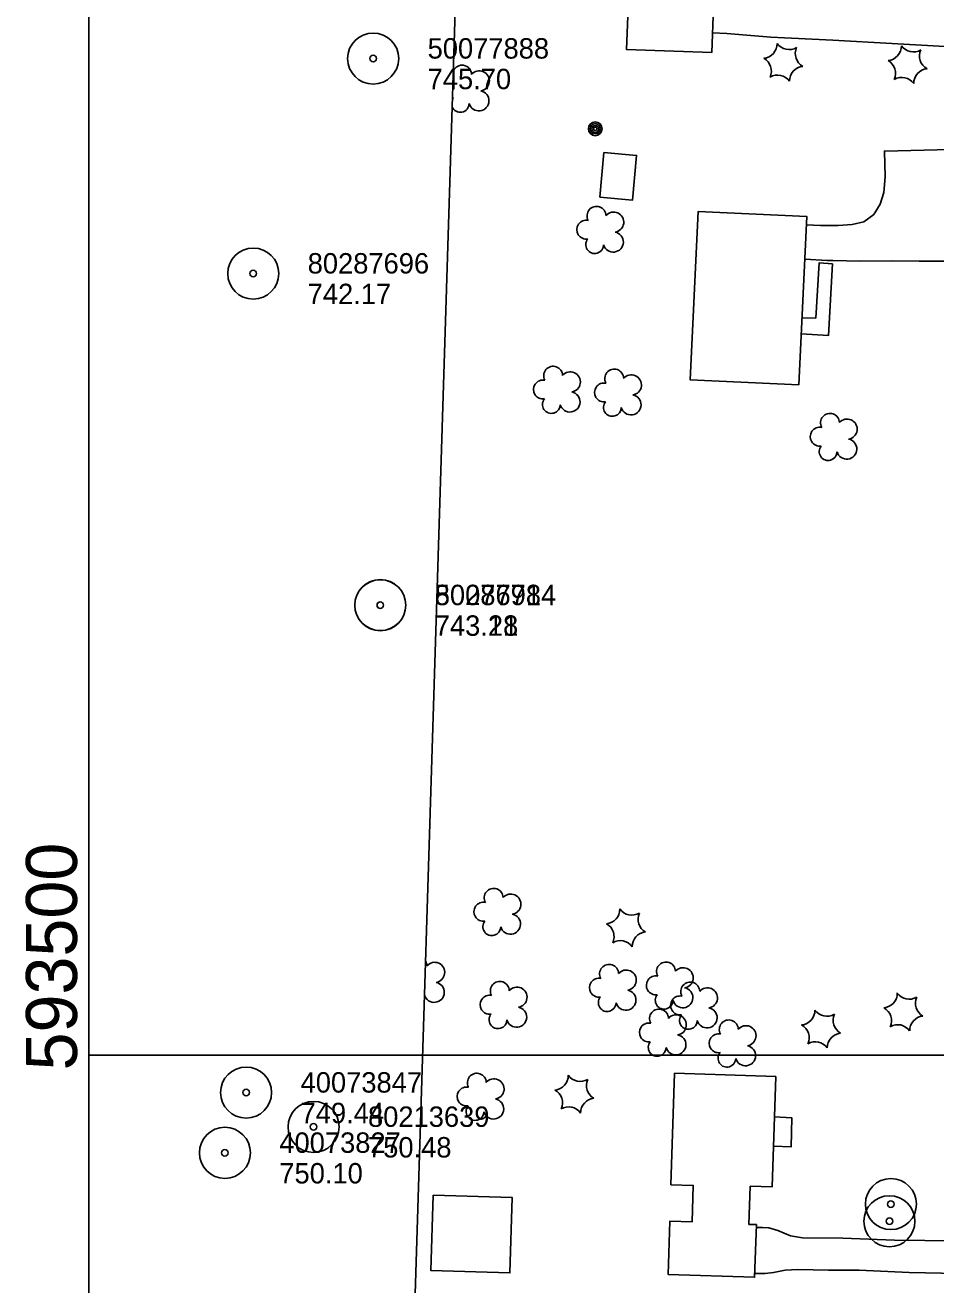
# Model space of a CAD drawing. Extents: x 591954 to 597000, y 198576 to 213500.
# Drawn here: x 593481.3 to 593749, y 199932.5 to 200302.8 of the extents above; entities that cross this region are included whole.
import ezdxf

# ---------------------------------------------------------------- set-up
doc = ezdxf.new("R2010")
doc.units = 0
for name, color, linetype in [('Level 10', 7, 'Continuous'), ('Level 12', 7, 'Continuous'), ('Level 14', 7, 'Continuous'), ('Level 17', 7, 'Continuous'), ('Level 18', 7, 'Continuous'), ('Level 4', 7, 'Continuous'), ('Level 6', 7, 'Continuous')]:
    doc.layers.add(name, color=color, linetype=linetype)

msp = doc.modelspace()

# ---------------------------------------------------------------- linework, layer by layer
at = {"layer": 'Level 10'}
for p, q in [((593500, 200000), (593500, 201500)), ((593500, 199500), (593500, 201000)), ((593500, 200000), (595000, 200000)), ((593500, 200000), (595000, 200000))]:
    msp.add_line(p, q, dxfattribs=at)
at = {"layer": 'Level 12'}
for points in [[(593711.12, 200323.72), (593713.23, 200378.44), (593677.16, 200379.83), (593675.84, 200345.74), (593663.9, 200346.2), (593662.98, 200322.55), (593659.1, 200322.7), (593658.06, 200295.66), (593683.13, 200294.7), (593684.16, 200321.52), (593680.35, 200321.67), (593680.48, 200324.9), (593711.12, 200323.72)], [(593651.44, 200265.39), (593650.24, 200252.26), (593659.84, 200251.38), (593661.04, 200264.51), (593651.44, 200265.39)], [(593708.67, 200197.02), (593711.07, 200246.5), (593679.14, 200248.05), (593676.74, 200198.57), (593708.67, 200197.02)], [(593671.09, 199961.93), (593672.17, 199994.71), (593701.93, 199993.72), (593700.85, 199961.26), (593694.41, 199961.47), (593694.04, 199950.28), (593696.22, 199950.21), (593695.71, 199934.73), (593670.27, 199935.57), (593670.78, 199951.21), (593677.33, 199950.99), (593677.69, 199961.71), (593671.09, 199961.93)], [(593601.21, 199958.9), (593624.48, 199958.17), (593623.79, 199936), (593600.51, 199936.74), (593601.21, 199958.9)]]:
    msp.add_lwpolyline(points, dxfattribs=at)
at = {"layer": 'Level 14'}
for centre, radius in [((593648.87, 200272.31), 2.02), ((593648.86, 200272.32), 1.52), ((593648.87, 200272.28), 1.01), ((593648.87, 200272.29), 0.502)]:
    msp.add_circle(centre, radius, dxfattribs=at)
at = {"layer": 'Level 17'}
for points in [[(593866.96, 200274.22), (593864.09, 200279.6), (593860.24, 200284.11), (593856.12, 200286.98), (593851.42, 200289.26), (593846.21, 200290.38), (593838.2, 200290.98), (593828.52, 200291.8), (593816.67, 200292.47), (593804.11, 200293.38), (593792.46, 200294.15), (593770.39, 200295.74), (593751.68, 200296.46), (593736.03, 200297.38), (593718.66, 200298.33), (593700.52, 200299.26), (593687.58, 200300.3), (593683.36, 200300.55)], [(593753.28, 200266.27), (593733.85, 200265.78), (593734.03, 200258.16), (593733.7, 200253.61), (593732.61, 200250.14), (593730.76, 200247.14), (593727.77, 200245), (593724.37, 200244.17), (593720.22, 200243.88), (593715.03, 200243.93), (593710.95, 200244.04)], [(593718.64, 200232.66), (593717.43, 200211.6), (593709.4, 200212.01)], [(593718.64, 200232.66), (593714.72, 200232.92), (593713.7, 200216.66), (593709.63, 200216.78)], [(593710.47, 200234.01), (593717.06, 200233.59), (593718.69, 200233.56)], [(593718.69, 200233.56), (593726.72, 200233.43), (593735.86, 200233.53), (593744.07, 200233.39), (593753.05, 200233.41), (593762.64, 200233.24), (593772.18, 200233.02), (593781.6, 200232.77), (593788.34, 200232.7), (593797.7, 200232.61), (593808.84, 200232.42), (593819.02, 200232.28), (593827.45, 200232.21), (593835.4, 200232.49), (593841.95, 200232.29), (593845.27, 200231.64), (593850.51, 200229.3), (593856.36, 200226.21), (593861.5, 200222.99), (593865.16, 200220.61)], [(593701.25, 199973.24), (593706.45, 199973.04), (593706.62, 199981.6), (593701.53, 199981.87)], [(593854.99, 199957.33), (593850.54, 199954.36), (593845.34, 199951.1), (593840.34, 199948.18), (593836.66, 199946.42), (593832.92, 199945.25), (593829.65, 199944.71), (593826.52, 199944.48), (593821.94, 199944.37), (593814.89, 199944.23), (593807.13, 199944.11), (593797.54, 199944.01), (593788.01, 199944.25), (593777.8, 199944.63), (593768.29, 199944.99), (593754.64, 199945.43), (593736.8, 199945.66), (593721.67, 199946.19), (593709.78, 199946.32), (593706.23, 199946.87), (593702.51, 199948.46), (593699.85, 199949.29), (593698.02, 199949.36), (593696.19, 199949.37)], [(593853.46, 199921.83), (593850.32, 199925.44), (593846.5, 199928.07), (593842.2, 199930.71), (593838.14, 199932.55), (593834.12, 199933.77), (593829.9, 199934.41), (593826.14, 199934.66), (593821.07, 199934.75), (593813.55, 199934.84), (593805.51, 199935.07), (593795.36, 199935.33), (593785.51, 199935.48), (593775.65, 199935.7), (593767.49, 199935.49), (593755.4, 199935.82), (593741.1, 199936.08), (593726.45, 199936.82), (593717.4, 199936.82), (593708.4, 199936.97), (593704.69, 199936.82), (593701.27, 199936.1), (593698.81, 199935.79), (593695.74, 199935.85)]]:
    msp.add_lwpolyline(points, dxfattribs=at)
at = {"layer": 'Level 18'}
for centre, radius, start, end in [((593698.03, 200297.34), 4.3, 275.2113, 0.9762), ((593705.85, 200299.89), 4.3, 215.2113, 300.9762), ((593711.97, 200294.4), 4.3, 155.2113, 240.9762), ((593734.54, 200296.65), 4.3, 275.2113, 0.9762), ((593742.36, 200299.2), 4.3, 215.2113, 300.9762), ((593748.47, 200293.71), 4.3, 155.2113, 240.9762), ((593696.34, 200289.29), 4.3, 335.2113, 60.9762), ((593732.85, 200288.61), 4.3, 335.2113, 60.9762), ((593609.74, 200288.25), 2.78, 1.3946, 159.6565), ((593614.79, 200286.39), 2.97, 278.4237, 139.6575), ((593702.46, 200283.8), 4.3, 35.2113, 120.9762), ((593710.27, 200286.36), 4.3, 95.2113, 180.9762), ((593746.78, 200285.67), 4.3, 95.2113, 180.9762), ((593606.74, 200284.17), 2.78, 78.0716, 83.2871), ((593609.74, 200288.25), 2.78, 196.7728, 209.1675), ((593738.96, 200283.12), 4.3, 35.2113, 120.9762), ((593609.21, 200279.77), 2.61, 140.7797, 152.8293), ((593606.74, 200284.17), 2.78, 273.1422, 279.0826), ((593614.67, 200280.54), 2.97, 196.0745, 79.0477), ((593609.21, 200279.77), 2.61, 203.6, 358.7123), ((593649.25, 200246.74), 2.78, 1.3946, 209.1675), ((593654.29, 200244.88), 2.97, 278.4237, 139.6575), ((593646.25, 200242.66), 2.78, 78.0716, 279.0826), ((593648.71, 200238.26), 2.61, 140.7797, 358.7123), ((593654.18, 200239.03), 2.97, 196.0745, 79.0477), ((593636.51, 200199.74), 2.78, 1.3946, 209.1675), ((593641.55, 200197.89), 2.97, 278.4237, 139.6575), ((593654.45, 200198.89), 2.78, 1.3946, 209.1675), ((593659.49, 200197.03), 2.97, 278.4237, 139.6575), ((593633.51, 200195.67), 2.78, 78.0716, 279.0826), ((593651.45, 200194.81), 2.78, 78.0716, 279.0826), ((593635.97, 200191.27), 2.61, 140.7797, 358.7123), ((593641.44, 200192.03), 2.97, 196.0745, 79.0477), ((593653.91, 200190.41), 2.61, 140.7797, 358.7123), ((593659.38, 200191.18), 2.97, 196.0745, 79.0477), ((593717.85, 200185.89), 2.78, 1.3946, 209.1675), ((593714.85, 200181.81), 2.78, 78.0716, 279.0826), ((593722.89, 200184.03), 2.97, 278.4237, 139.6575), ((593722.78, 200178.18), 2.97, 196.0745, 79.0477), ((593717.31, 200177.41), 2.61, 140.7797, 358.7123), ((593619.01, 200046.25), 2.78, 1.3946, 209.1675), ((593624.06, 200044.39), 2.97, 278.4237, 139.6575), ((593616.01, 200042.17), 2.78, 78.0716, 279.0826), ((593623.95, 200038.54), 2.97, 196.0745, 79.0477), ((593651.81, 200042.92), 4.3, 275.2113, 0.9762), ((593659.62, 200045.47), 4.3, 215.2113, 300.9762), ((593665.74, 200039.98), 4.3, 155.2113, 240.9762), ((593618.48, 200037.77), 2.61, 140.7797, 358.7123), ((593650.11, 200034.87), 4.3, 335.2113, 60.9762), ((593664.04, 200031.94), 4.3, 95.2113, 180.9762), ((593656.23, 200029.38), 4.3, 35.2113, 120.9762), ((593596.61, 200026.2), 2.78, 1.3946, 31.3278), ((593601.66, 200024.34), 2.97, 278.4237, 139.6575), ((593652.94, 200023.91), 2.78, 1.3946, 209.1675), ((593657.98, 200022.06), 2.97, 278.4237, 139.6575), ((593669.67, 200024.61), 2.78, 1.3946, 209.1675), ((593674.71, 200022.75), 2.97, 278.4237, 139.6575), ((593601.55, 200018.49), 2.97, 196.0745, 79.0477), ((593620.83, 200018.9), 2.78, 1.3946, 209.1675), ((593649.94, 200019.84), 2.78, 78.0716, 279.0826), ((593666.67, 200020.53), 2.78, 78.0716, 279.0826), ((593676.79, 200018.71), 2.78, 1.3946, 209.1675), ((593596.08, 200017.73), 2.61, 352.6956, 358.7123), ((593625.87, 200017.05), 2.97, 278.4237, 139.6575), ((593657.87, 200016.2), 2.97, 196.0745, 79.0477), ((593669.13, 200016.13), 2.61, 140.7797, 358.7123), ((593674.6, 200016.9), 2.97, 196.0745, 79.0477), ((593681.83, 200016.85), 2.97, 278.4237, 139.6575), ((593733.34, 200018.21), 4.3, 275.2113, 0.9762), ((593741.16, 200020.76), 4.3, 215.2113, 300.9762), ((593617.83, 200014.83), 2.78, 78.0716, 279.0826), ((593625.76, 200011.19), 2.97, 196.0745, 79.0477), ((593652.4, 200015.44), 2.61, 140.7797, 358.7123), ((593673.79, 200014.63), 2.78, 78.0716, 279.0826), ((593681.72, 200011), 2.97, 196.0745, 79.0477), ((593731.65, 200010.16), 4.3, 335.2113, 60.9762), ((593747.27, 200015.27), 4.3, 155.2113, 240.9762), ((593620.29, 200010.43), 2.61, 140.7797, 358.7123), ((593667.62, 200010.76), 2.78, 1.3946, 209.1675), ((593672.66, 200008.9), 2.97, 278.4237, 139.6575), ((593676.25, 200010.24), 2.61, 140.7797, 358.7123), ((593688.11, 200007.57), 2.78, 1.3946, 209.1675), ((593709.14, 200013.19), 4.3, 275.2113, 0.9762), ((593716.96, 200015.74), 4.3, 215.2113, 300.9762), ((593723.08, 200010.25), 4.3, 155.2113, 240.9762), ((593745.58, 200007.22), 4.3, 95.2113, 180.9762), ((593664.62, 200006.68), 2.78, 78.0716, 279.0826), ((593693.15, 200005.71), 2.97, 278.4237, 139.6575), ((593707.45, 200005.14), 4.3, 335.2113, 60.9762), ((593737.76, 200004.67), 4.3, 35.2113, 120.9762), ((593667.08, 200002.28), 2.61, 140.7797, 358.7123), ((593672.55, 200003.05), 2.97, 196.0745, 79.0477), ((593685.11, 200003.5), 2.78, 78.0716, 279.0826), ((593713.56, 199999.65), 4.3, 35.2113, 120.9762), ((593721.38, 200002.2), 4.3, 95.2113, 180.9762), ((593687.57, 199999.1), 2.61, 140.7797, 358.7123), ((593693.04, 199999.86), 2.97, 196.0745, 79.0477), ((593614.08, 199991.92), 2.78, 1.3946, 209.1675), ((593619.12, 199990.07), 2.97, 278.4237, 139.6575), ((593636.64, 199994.04), 4.3, 275.2113, 0.9762), ((593644.45, 199996.59), 4.3, 215.2113, 300.9762), ((593650.57, 199991.1), 4.3, 155.2113, 240.9762), ((593611.08, 199987.85), 2.78, 78.0716, 279.0826), ((593634.94, 199986), 4.3, 335.2113, 60.9762), ((593613.54, 199983.45), 2.61, 140.7797, 358.7123), ((593619.01, 199984.21), 2.97, 196.0745, 79.0477), ((593641.06, 199980.51), 4.3, 35.2113, 120.9762), ((593648.88, 199983.06), 4.3, 95.2113, 180.9762)]:
    msp.add_arc(centre, radius, start, end, dxfattribs=at)
at = {"layer": 'Level 4'}
msp.add_lwpolyline([(593584.77, 199571.41), (593613.48, 200492.57), (593612.63, 200492.46)], dxfattribs=at)
at = {"layer": 'Level 6'}
for centre, radius in [((593583.61, 200292.95), 7.5), ((593583.61, 200292.95), 7.5), ((593583.61, 200292.95), 0.96), ((593583.61, 200292.95), 0.96), ((593548.36, 200229.77), 7.5), ((593548.36, 200229.77), 7.5), ((593548.36, 200229.77), 0.96), ((593548.36, 200229.77), 0.96), ((593585.7, 200132.29), 7.5), ((593585.7, 200132.29), 7.5), ((593585.71, 200132.28), 7.5), ((593585.71, 200132.28), 7.5), ((593585.7, 200132.29), 0.96), ((593585.7, 200132.29), 0.96), ((593585.71, 200132.28), 0.96), ((593585.71, 200132.28), 0.96), ((593546.28, 199989.01), 7.5), ((593546.28, 199989.01), 0.96), ((593566.09, 199978.93), 7.5), ((593540.03, 199971.3), 7.5), ((593566.09, 199978.93), 0.96), ((593540.03, 199971.3), 0.96), ((593735.77, 199956.22), 7.5), ((593735.34, 199951.2), 7.5), ((593735.77, 199956.22), 0.96), ((593735.34, 199951.2), 0.96)]:
    msp.add_circle(centre, radius, dxfattribs=at)

# ---------------------------------------------------------------- texts
at = {"layer": 'Level 10'}
msp.add_text(' 593500 ', height=15, rotation=90, dxfattribs=at).set_placement((593496.57, 199989.95))
at = {"layer": 'Level 6'}
for s, p in [('50077888', (593599.61, 200292.95)), ('50077888', (593599.61, 200292.95)), ('745.70', (593599.61, 200283.95)), ('745.70', (593599.61, 200283.95)), ('80287696', (593564.36, 200229.77)), ('80287696', (593564.36, 200229.77)), ('742.17', (593564.36, 200220.77)), ('742.17', (593564.36, 200220.77)), ('50077914', (593601.71, 200132.28)), ('50077914', (593601.71, 200132.28)), ('80286784', (593601.7, 200132.29)), ('80286784', (593601.7, 200132.29)), ('743.18', (593601.7, 200123.29)), ('743.18', (593601.7, 200123.29)), ('743.21', (593601.71, 200123.28)), ('743.21', (593601.71, 200123.28)), ('40073847', (593562.28, 199989.01)), ('749.44', (593562.28, 199980.01)), ('80213639', (593582.09, 199978.93)), ('40073827', (593556.03, 199971.3)), ('750.48', (593582.09, 199969.93)), ('750.10', (593556.03, 199962.3))]:
    msp.add_text(s, height=6, dxfattribs=at).set_placement(p)

doc.saveas('drawing.dxf')
